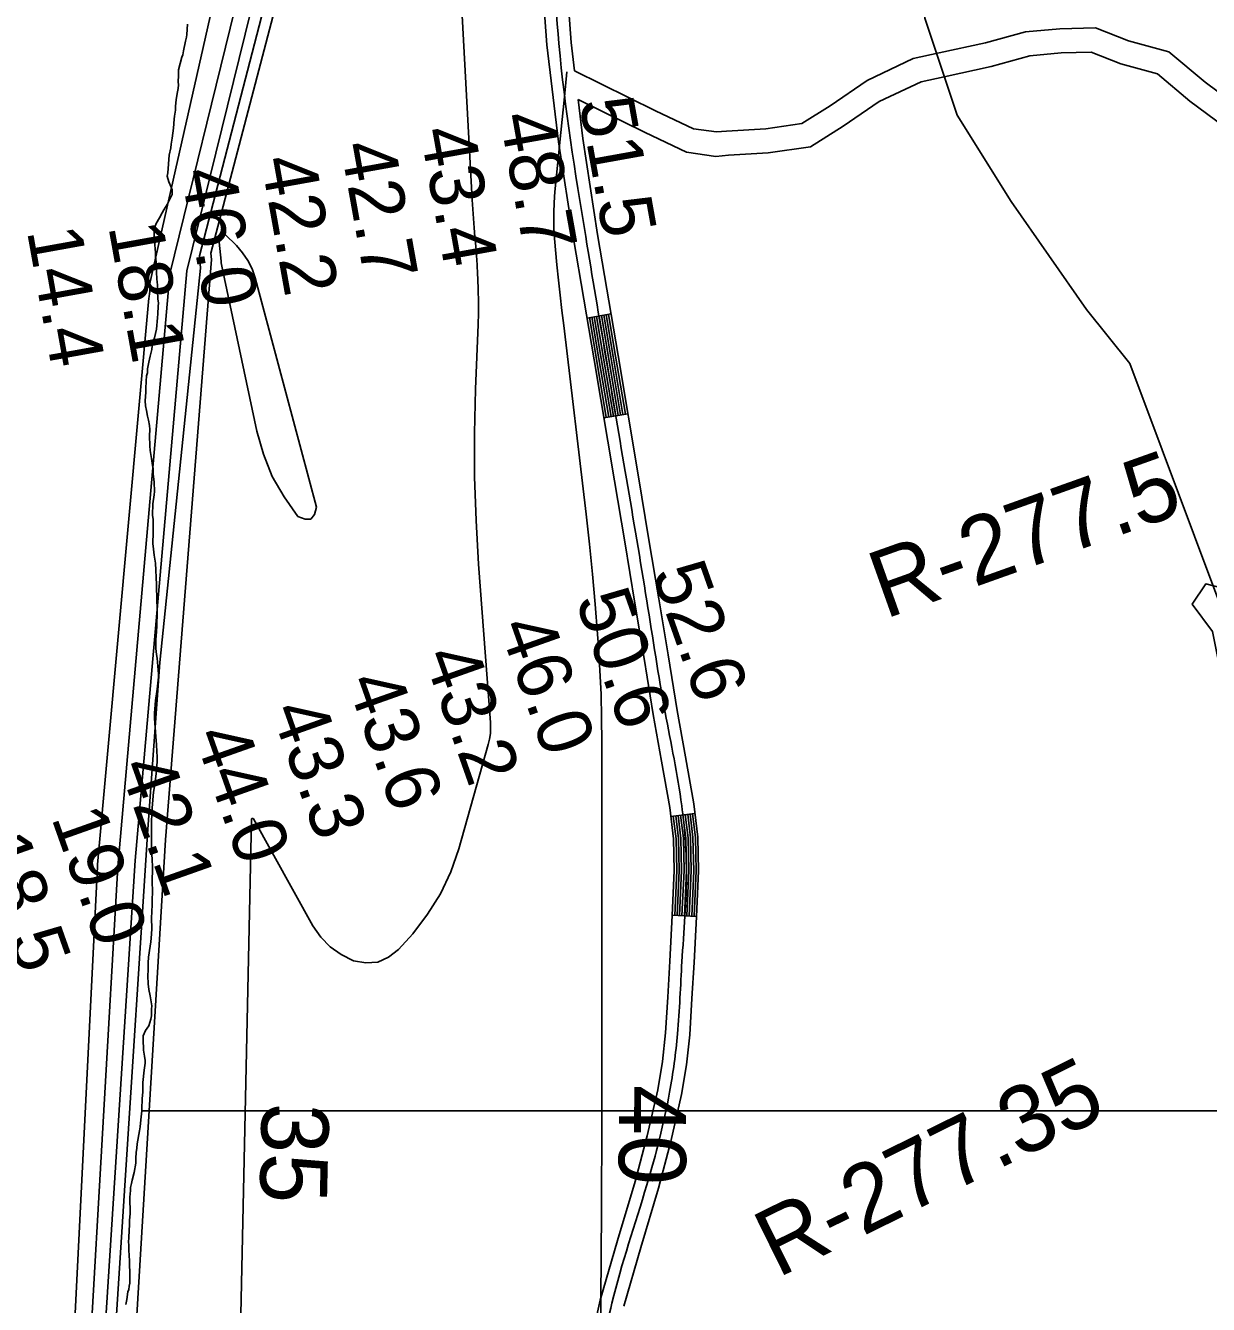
# Model space of a CAD drawing. Extents: x 3177185 to 3215018, y 812988 to 838321.
# Drawn here: x 3200214 to 3201676, y 820151 to 821731 of the extents above; entities that cross this region are included whole.
import ezdxf

# ---------------------------------------------------------------- set-up
doc = ezdxf.new("R2010")
doc.units = 0
for name, color, linetype in [('V-RIVR-RANG', 7, 'Continuous'), ('V-RIVR-RANG-IDEN', 7, 'Continuous'), ('V-ROAD-CNTR', 7, 'Continuous'), ('V-SITE-VEGE', 7, 'Continuous'), ('V-TOPO-DPTH', 7, 'Continuous'), ('V-TOPO-MAJR', 7, 'Continuous'), ('V-TOPO-MAJR-IDEN', 7, 'Continuous'), ('V-TOPO-MINR', 7, 'Continuous'), ('V-TOPO-SHOR', 7, 'Continuous')]:
    doc.layers.add(name, color=color, linetype=linetype)

msp = doc.modelspace()

# ---------------------------------------------------------------- linework, layer by layer
at = {"layer": 'V-ROAD-CNTR'}
for p, q in [((3200937.5, 821375.1), (3200907.9, 821370.1)), ((3200958.2, 821251.8), (3200928.6, 821246.8)), ((3201041.2, 820758.1), (3201011.4, 820754.4)), ((3201043.1, 820630.9), (3201013.2, 820632.2))]:
    msp.add_line(p, q, dxfattribs=at)
for points in [[(3200851.1, 821803.7), (3200858.2, 821707.6), (3200872.8, 821587.7), (3200891.3, 821468.5), (3200916.6, 821318.6), (3200941.8, 821168.8), (3200954.4, 821093.4), (3200967, 821018), (3200978.4, 820949.3), (3200989.6, 820880.3), (3200999.9, 820822.7), (3201010.1, 820765.4), (3201014.9, 820726.5), (3201015.7, 820687.6), (3201013.2, 820631.9), (3201010.1, 820575.6), (3201007.6, 820531.1), (3201004.8, 820486.9), (3201001.1, 820451.5), (3200995.2, 820416.6), (3200982.2, 820359.7), (3200967.4, 820303.2), (3200945.7, 820230.5), (3200924.1, 820156.8), (3200913.1, 820106.8)], [(3200881.1, 821805.8), (3200888.1, 821710.5), (3200892.3, 821675.4)], [(3200892.3, 821675.4), (3200992.6, 821626.2), (3201039.4, 821604), (3201067.8, 821599.9), (3201080.3, 821601.1), (3201128.6, 821603.9), (3201173.3, 821610.5), (3201208.1, 821632.4), (3201254.1, 821663.6), (3201311, 821690.6), (3201342.8, 821697.5), (3201400.3, 821709.9), (3201449.7, 821723.5), (3201492, 821727.5), (3201536.1, 821728.5), (3201577, 821712.5), (3201626.9, 821699.1), (3201671.5, 821661.4), (3201716.4, 821627.9)], [(3200896.7, 821639.9), (3200979.6, 821599.2), (3201030.6, 821574.9), (3201067.1, 821569.6), (3201082.7, 821571.2), (3201131.6, 821574), (3201183.9, 821581.7), (3201224.5, 821607.3), (3201269, 821637.5), (3201320.7, 821662), (3201349.2, 821668.2), (3201407.4, 821680.8), (3201455.2, 821693.9), (3201493.8, 821697.5), (3201530.8, 821698.4), (3201567.6, 821684), (3201612.6, 821671.9), (3201652.8, 821637.9), (3201695.4, 821606.2)], [(3200896.7, 821639.9), (3200902.5, 821591.8), (3200921, 821473.3), (3200946.2, 821323.6), (3200971.3, 821173.8), (3200984, 821098.4), (3200996.6, 821023), (3201008, 820954.1), (3201019.2, 820885.4), (3201029.4, 820827.9), (3201039.7, 820769.8), (3201044.8, 820728.7), (3201045.7, 820687.3), (3201043.1, 820630.4), (3201040.1, 820573.9), (3201037.5, 820529.3), (3201034.7, 820484.4), (3201030.9, 820447.5), (3201024.6, 820410.7), (3201011.4, 820352.6), (3200996.3, 820295.1), (3200974.5, 820222), (3200953.2, 820149.4)], [(3200910.9, 821370.6), (3200919.5, 821319.1), (3200931.6, 821247.3)], [(3200913.8, 821371.1), (3200922.5, 821319.6), (3200934.6, 821247.8)], [(3200916.8, 821371.6), (3200925.4, 821320.1), (3200937.5, 821248.3)], [(3200919.7, 821372.1), (3200928.4, 821320.6), (3200940.5, 821248.8)], [(3200922.7, 821372.6), (3200931.4, 821321.1), (3200943.4, 821249.3)], [(3200925.7, 821373.1), (3200934.3, 821321.6), (3200946.4, 821249.8)], [(3200928.6, 821373.6), (3200937.3, 821322.1), (3200949.3, 821250.3)], [(3200931.6, 821374.1), (3200940.2, 821322.6), (3200952.3, 821250.8)], [(3200934.5, 821374.6), (3200943.2, 821323.1), (3200955.3, 821251.3)], [(3201014.4, 820754.8), (3201017.9, 820726.7), (3201018.7, 820687.6), (3201016.2, 820632.1)], [(3201017.4, 820755.2), (3201020.9, 820726.9), (3201021.7, 820687.5), (3201019.2, 820632)], [(3201020.3, 820755.5), (3201023.9, 820727.2), (3201024.7, 820687.5), (3201022.2, 820631.8)], [(3201023.3, 820755.9), (3201026.9, 820727.4), (3201027.7, 820687.5), (3201025.2, 820631.7)], [(3201026.3, 820756.3), (3201029.9, 820727.6), (3201030.7, 820687.4), (3201028.2, 820631.5)], [(3201029.3, 820756.6), (3201032.8, 820727.8), (3201033.7, 820687.4), (3201031.2, 820631.4)], [(3201032.3, 820757), (3201035.8, 820728), (3201036.7, 820687.4), (3201034.2, 820631.3)], [(3201035.2, 820757.4), (3201038.8, 820728.2), (3201039.7, 820687.3), (3201037.2, 820631.1)], [(3201038.2, 820757.7), (3201041.8, 820728.4), (3201042.7, 820687.3), (3201040.1, 820631)]]:
    msp.add_lwpolyline(points, dxfattribs=at)
msp.add_spline([(3201024.1, 823274.7), (3201018, 823194.2), (3201004.7, 822963.7), (3200987.4, 822858.7), (3200966.9, 822788.4), (3200937.8, 822670.8), (3200879.4, 822446.8), (3200861.2, 822331.3), (3200852.3, 822205.9), (3200846, 822103), (3200850.5, 822002.7), (3200859.8, 821900.4), (3200873.1, 821709.1), (3200906.2, 821470.9), (3200956.6, 821171.3), (3200981.8, 821020.5), (3201004.4, 820882.9), (3201024.9, 820767.6), (3201030.7, 820687.4), (3201025.1, 820574.8), (3201019.7, 820485.6), (3201009.9, 820413.7), (3200981.8, 820299.2), (3200938.6, 820153.1), (3200919.7, 820054.1), (3200905.9, 819899.8), (3200911.1, 819808), (3200923.6, 819715), (3200943.7, 819632.5), (3200990, 819544.5), (3201077.6, 819388.7), (3201164.6, 819241.3), (3201215.4, 819169.2), (3201320.5, 819031.2), (3201438.3, 818874.6), (3201472.9, 818830.2), (3201517.8, 818788.5), (3201613.7, 818704.1), (3201703.7, 818596), (3201763.8, 818510.5), (3201836.1, 818397.9), (3201859.1, 818354.2)], degree=3, dxfattribs=at)
at = {"layer": 'V-SITE-VEGE'}
for p, q in [((3200357.6, 820390.6), (3200356.3, 820379.7)), ((3201863.9, 820390.6), (3200357.6, 820390.6)), ((3200354.9, 820365.9), (3200351.8, 820349.7)), ((3200355.6, 820370.8), (3200354.9, 820365.9)), ((3200356.3, 820379.7), (3200355.6, 820370.8)), ((3200351.8, 820349.7), (3200351.4, 820344.4)), ((3200350.7, 820339.2), (3200350.3, 820332.3)), ((3200351.4, 820344.4), (3200350.7, 820339.2)), ((3200350.4, 820325.8), (3200348.1, 820314.5)), ((3200350.3, 820332.3), (3200350.4, 820325.8)), ((3200345.7, 820305.2), (3200345, 820300.7)), ((3200348.1, 820314.5), (3200345.7, 820305.2)), ((3200343.8, 820292.2), (3200343.1, 820284.1)), ((3200345, 820300.7), (3200343.8, 820295.8)), ((3200343.8, 820295.8), (3200343.8, 820292.2)), ((3200343.1, 820284.1), (3200343.3, 820263.9)), ((3200343.3, 820263.9), (3200342.6, 820255)), ((3200342.6, 820255), (3200342.6, 820249.8)), ((3200341.9, 820242.9), (3200341.5, 820234)), ((3200342.6, 820249.8), (3200341.9, 820242.9)), ((3200341.5, 820234), (3200341.2, 820228.3)), ((3200341.2, 820228.3), (3200341.6, 820225.1)), ((3200341.6, 820225.1), (3200341.7, 820218.6)), ((3200341.7, 820218.6), (3200342.6, 820205.3)), ((3200342.6, 820205.3), (3200342.7, 820198)), ((3200342.7, 820198), (3200343.1, 820193.6)), ((3200343.1, 820193.6), (3200342.8, 820189.5)), ((3200342.9, 820177.8), (3200342.1, 820174.2)), ((3200342.8, 820189.5), (3200342.9, 820177.8)), ((3200340.6, 820166.9), (3200339, 820157.6)), ((3200341.7, 820170.1), (3200340.6, 820166.9)), ((3200342.1, 820174.2), (3200341.7, 820170.1)), ((3200339, 820157.6), (3200337.9, 820151.5))]:
    msp.add_line(p, q, dxfattribs=at)
for points in [[(3200414.3, 821733.3), (3200413.2, 821720.3), (3200412.8, 821717.1), (3200411.7, 821712.2), (3200409.3, 821700.1), (3200408.6, 821695.2), (3200407, 821692.4), (3200403.1, 821676.6), (3200403.2, 821669.7), (3200402.8, 821662), (3200402.9, 821658), (3200402.5, 821653.5), (3200401.4, 821647.4), (3200400.2, 821639.7), (3200399.5, 821632), (3200399.5, 821626.8), (3200398, 821619.5), (3200397.6, 821615.9), (3200396.9, 821604.5), (3200395.4, 821592.4), (3200393.9, 821584.7), (3200393.5, 821580.2), (3200391.6, 821571.3), (3200389.7, 821549.5), (3200389, 821545.4), (3200391.1, 821538.2), (3200394, 821531.7), (3200395.2, 821528.5), (3200395.3, 821522.5), (3200390.5, 821513.5), (3200388.9, 821510.3), (3200384.9, 821503.8), (3200382.9, 821500.1), (3200379.4, 821494), (3200375.4, 821486.7), (3200374.2, 821483.4), (3200373, 821479), (3200373.1, 821470.5), (3200374.5, 821450.7), (3200374.6, 821445.9), (3200375.4, 821439.4), (3200375.5, 821434.9), (3200376.4, 821418.4), (3200376.5, 821414.3), (3200376.9, 821411.1), (3200377, 821403.4), (3200377.5, 821393.7), (3200378.3, 821388.5), (3200378, 821384.8), (3200377.6, 821375.1), (3200377.3, 821370.3), (3200375.8, 821356.5), (3200373.5, 821345.6), (3200371.9, 821341.1), (3200370.7, 821335.9), (3200370, 821331), (3200368, 821322.9), (3200366.5, 821315.6), (3200364.9, 821307.5), (3200364.6, 821302.2), (3200363.4, 821298.6), (3200363.1, 821292.1), (3200362.8, 821283.2), (3200362.8, 821278.4), (3200361.7, 821267.9), (3200362.2, 821261.4), (3200363.4, 821255.7), (3200364.7, 821248.9), (3200366, 821244), (3200367.2, 821237.2), (3200367.7, 821232.3), (3200367.3, 821224.7), (3200367.5, 821212.1), (3200367.9, 821206.5), (3200369.6, 821196.4), (3200370.9, 821187.9), (3200371.8, 821184.3), (3200371.8, 821177.8), (3200373.1, 821167.3), (3200373.3, 821155.6), (3200372.9, 821151.5)], [(3200372.9, 821151.5), (3200371.4, 821140.6), (3200371.1, 821126.5), (3200371.6, 821121.2), (3200371.7, 821105), (3200371.4, 821091.7), (3200372.3, 821084.4), (3200372.8, 821077.2), (3200374, 821072.3), (3200374.5, 821067.1), (3200376, 821040.8), (3200376.2, 821020.2), (3200376.6, 821013.3), (3200376.7, 821000.4), (3200376.4, 820995.5), (3200376.4, 820989.9), (3200375.7, 820982.6), (3200375, 820972.9), (3200375.1, 820962), (3200376, 820954.3), (3200376.8, 820949.8), (3200377.7, 820939.8), (3200378.2, 820930.1), (3200378.3, 820926.4), (3200376.8, 820911.4), (3200374.5, 820897.7), (3200373.4, 820881.9), (3200373.5, 820875.4), (3200374.9, 820853.2), (3200375.8, 820843.1), (3200376.3, 820834.2), (3200376.8, 820828.2), (3200376.8, 820822.5), (3200375.7, 820810.4), (3200373.5, 820791.4), (3200372.3, 820784.5), (3200370.5, 820765), (3200369.8, 820748.5), (3200369.6, 820729.1), (3200369.8, 820709.2), (3200370.7, 820702.4), (3200370.8, 820690.7), (3200370.5, 820673.3), (3200371, 820662.4), (3200370.4, 820650.2), (3200370.4, 820645), (3200369.7, 820628.8), (3200369.9, 820615.9), (3200369.5, 820609), (3200368.8, 820599.3), (3200368.1, 820594), (3200365.8, 820580.3), (3200365.4, 820573.4), (3200365.5, 820564.9), (3200365.2, 820557.6), (3200365.7, 820547.5), (3200366.5, 820540.6), (3200368.2, 820532.6), (3200370, 820520.5), (3200369.6, 820516.4), (3200369.7, 820507.9), (3200368.9, 820503.9), (3200366.2, 820495.8), (3200362.2, 820489.7), (3200359.4, 820483.2), (3200359.4, 820479.1), (3200360, 820465.8), (3200360.9, 820458.1), (3200361.7, 820452.9), (3200361.7, 820449.6), (3200360.6, 820440.7), (3200359.1, 820425.8), (3200358.8, 820419.7), (3200358.8, 820414), (3200358.1, 820405.5), (3200357.8, 820393), (3200357.6, 820390.6)], [(3200357.6, 820390.6), (3201863.9, 820390.6), (3201856.6, 820413.7), (3201772.9, 820606.3), (3201722.7, 820773.7), (3201680.9, 820983), (3201655.8, 821016.5), (3201672.5, 821041.6), (3201706, 821033.2), (3201739.4, 820999.7), (3201747.8, 820949.5), (3201789.7, 820890.9), (3201831.5, 820807.2), (3201881.7, 820681.6), (3201999.6, 820390.6), (3206004.5, 820390.6)]]:
    msp.add_lwpolyline(points, dxfattribs=at)
at = {"layer": 'V-TOPO-DPTH'}
msp.add_lwpolyline([(3200516.4, 822070.6), (3200367.2, 821411.2), (3200367.5, 821406.5), (3200367.6, 821402.4), (3200367.4, 821400.4), (3200366.8, 821396.4), (3200366.2, 821394.5), (3200303, 820695.1), (3200302.9, 820692.1), (3200255.9, 819753.6)], dxfattribs=at)
at = {"layer": 'V-TOPO-MAJR'}
msp.add_lwpolyline([(3200306.5, 819832.8), (3200365.1, 820738.6), (3200380, 820944.6), (3200430.4, 821431.6), (3200429.1, 821446.9), (3200593.2, 822080.8)], dxfattribs=at)
at = {"layer": 'V-TOPO-MINR'}
for points in [[(3200291, 819787.9), (3200349.6, 820699.9), (3200413.2, 821428.4), (3200579.1, 822100.6)], [(3200275, 819768), (3200328, 820692.2), (3200392.4, 821424.6), (3200553.1, 822079.1)], [(3200255.9, 819753.6), (3200302.9, 820692.1), (3200303, 820695.1), (3200366.2, 821394.5), (3200366.8, 821396.4), (3200367.4, 821400.4), (3200367.6, 821402.4), (3200367.5, 821406.5), (3200367.2, 821411.2), (3200516.4, 822070.6)], [(3200333.7, 819844.5), (3200386.9, 820725.4), (3200443.8, 821442.2), (3200443.1, 821450.2), (3200605.8, 822070.6)], [(3200475.8, 819948), (3200493.4, 820750.7), (3200493.4, 820751.1), (3200493.8, 820751.8), (3200493.8, 820751.8), (3200494.9, 820751.7), (3200495.2, 820751.6), (3200495.7, 820751.2), (3200569.2, 820619.2), (3200579, 820605.3), (3200590.3, 820593.2), (3200604, 820583.8), (3200619.1, 820576.1), (3200634.6, 820573.4), (3200649.2, 820574.2), (3200662.6, 820580.3), (3200675.1, 820589.9), (3200692.4, 820609.5), (3200710.9, 820633.5), (3200726.9, 820658.8), (3200739.5, 820686), (3200749.6, 820714.5), (3200785.8, 820843.3), (3200787.4, 820850), (3200788.4, 820856.8), (3200788.7, 820863.7), (3200788.6, 820870.6), (3200773.9, 821065.9), (3200770.8, 821120), (3200768.9, 821174), (3200768.9, 821228), (3200770.1, 821282.1), (3200773.3, 821361.9), (3200773.7, 821376.1), (3200773.8, 821390.3), (3200773.5, 821404.6), (3200772.9, 821418.8), (3200772.6, 821424.2), (3200771.9, 821435.7), (3200771.1, 821447.2), (3200770.3, 821458.7), (3200769.4, 821470.2), (3200768.4, 821481.6), (3200767.6, 821493.1), (3200766.8, 821504.6), (3200766.1, 821516.1), (3200741.6, 821964.3)], [(3200923.5, 820046.2), (3200924.9, 820156.8), (3200925.7, 820267.4), (3200926.1, 820378), (3200926.2, 820846.4), (3200925.9, 820875.9), (3200925.2, 820905.4), (3200923.8, 820934.8), (3200922, 820964.2), (3200920.9, 820979.6), (3200918, 821016.6), (3200914.7, 821053.7), (3200910.9, 821090.7), (3200906.8, 821127.6), (3200879, 821360.7), (3200876.8, 821379.4), (3200874.7, 821398.2), (3200872.7, 821416.9), (3200870.7, 821435.7), (3200868.8, 821454.3), (3200867.9, 821463.8), (3200867.3, 821473.2), (3200866.9, 821482.7), (3200866.8, 821492.2), (3200866.9, 821501.7), (3200867.2, 821511.2), (3200867.8, 821520.6), (3200868.6, 821530.1), (3200875.5, 821599.4), (3200879.9, 821643.5), (3200882.8, 821674.2)], [(3200566.7, 821121.6), (3200559.6, 821121.4), (3200550.6, 821124.9), (3200533.5, 821149.1), (3200518.8, 821174.5), (3200508, 821201.7), (3200499.8, 821230.2), (3200456.9, 821432.2), (3200456.5, 821434.3), (3200455.9, 821438.4), (3200455.6, 821440.5), (3200453.5, 821463.6), (3200453.7, 821468.2), (3200454.4, 821470.4), (3200455.3, 821472.5), (3200456.5, 821473.7), (3200457.8, 821474.4), (3200459.3, 821474.2), (3200460.8, 821473.4), (3200474.6, 821459.8), (3200482.3, 821450.8), (3200488.9, 821441.2), (3200494, 821430.7), (3200497.9, 821419.6), (3200573.4, 821136.6), (3200571, 821127.3), (3200566.7, 821121.6)]]:
    msp.add_lwpolyline(points, dxfattribs=at)
at = {"layer": 'V-TOPO-SHOR'}
msp.add_lwpolyline([(3201698.6, 820993.8), (3201578.6, 821313.9), (3201525.2, 821380.6), (3201431.9, 821513.9), (3201365.2, 821620.6), (3201325.2, 821740.7), (3201311.8, 821860.7), (3201298.5, 822007.4), (3201285.2, 822114.1), (3201311.8, 822314.1), (3201338.5, 822500.8), (3201405.2, 822634.2), (3201485.2, 822767.6), (3201485.2, 822900.9), (3201458.6, 823087.7), (3201565.2, 823327.7), (3201631.9, 823474.4), (3201765.3, 823754.5), (3201832, 823861.2), (3202018.7, 823941.2)], dxfattribs=at)

# ---------------------------------------------------------------- texts
at = {"layer": 'V-RIVR-RANG'}
for s, rotation, p in [('51.5', 280.1883, (3200898.1, 821637.6)), ('48.7', 280.1883, (3200799.7, 821619.7)), ('43.4', 280.1883, (3200701.3, 821601.8)), ('42.7', 280.1883, (3200602.9, 821583.8)), ('42.2', 280.1883, (3200504.6, 821565.9)), ('46.0', 280.1883, (3200405.7, 821550.8)), ('14.4', 280.2149, (3200215.6, 821477.8)), ('18.1', 280.2149, (3200316.2, 821483.3)), ('52.6', 289.4783, (3200987.3, 821055.2)), ('50.6', 289.4783, (3200893.1, 821021.7)), ('46.0', 289.4783, (3200798.6, 820989.1)), ('43.2', 289.4783, (3200705.3, 820952.8)), ('43.6', 289.4783, (3200610.5, 820920.9)), ('43.3', 289.4783, (3200516.9, 820885.6)), ('44.0', 289.4783, (3200421.8, 820854.8)), ('42.1', 289.4783, (3200329.3, 820816.2)), ('19.0', 289.5507, (3200245.5, 820753)), ('18.5', 289.5507, (3200150.7, 820721.2))]:
    msp.add_text(s, height=67, rotation=rotation, dxfattribs=at).set_placement(p)
at = {"layer": 'V-RIVR-RANG-IDEN'}
for s, rotation, p in [('R-277.5', 19.6171, (3201276, 820998)), ('R-277.35', 26.25, (3201143.4, 820183.7))]:
    msp.add_text(s, height=83, rotation=rotation, dxfattribs=at).set_placement(p)
at = {"layer": 'V-TOPO-MAJR-IDEN'}
for s, rotation, p in [('40', 269.8134, (3200947.4, 820422.6)), ('35', 268.7413, (3200506.2, 820400.8))]:
    msp.add_text(s, height=83, rotation=rotation, dxfattribs=at).set_placement(p)

doc.saveas('drawing.dxf')
